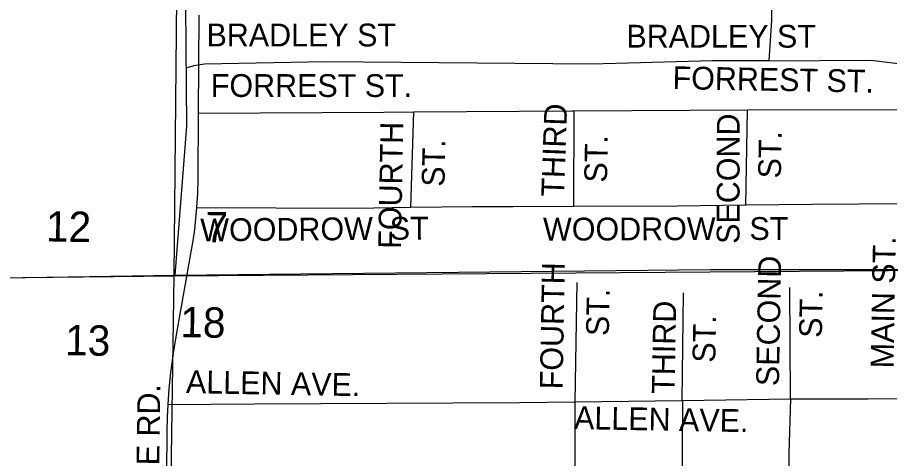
# Model space of a CAD drawing. Extents: x 1670563 to 1761545, y 515755 to 578944.
# Drawn here: x 1693304 to 1696176, y 554016 to 555467 of the extents above; entities that cross this region are included whole.
import ezdxf

# ---------------------------------------------------------------- set-up
doc = ezdxf.new("R2010")
doc.units = 0
for name, color, linetype in [('4_TwnRge', 7, 'Continuous'), ('5_sectionlines', 7, 'Continuous'), ('62_text', 7, 'Continuous'), ('SHP_LINE', 7, 'Continuous'), ('STREETCL', 7, 'Continuous'), ('STRNAMES', 7, 'Continuous')]:
    doc.layers.add(name, color=color, linetype=linetype)

msp = doc.modelspace()

# ---------------------------------------------------------------- linework, layer by layer
at = {"layer": '4_TwnRge'}
msp.add_lwpolyline([(1693900.8, 565154.5), (1693867.8, 559919.3), (1693819.4, 554617.2), (1693735.2, 549363.2), (1693687.1, 544103.2), (1693620.9, 538819.1), (1693684.6, 533590.9), (1693722.5, 528338.7), (1693732, 528106.5), (1693805.9, 522944.4), (1693926.3, 517684.2)], dxfattribs=at)
at = {"layer": '5_sectionlines'}
msp.add_lwpolyline([(1677931.5, 554408.9), (1683244.4, 554513.6), (1688544.9, 554558.4), (1693819.4, 554617.2), (1699113.9, 554656), (1699425.7, 554651.6)], dxfattribs=at)
at = {"layer": 'SHP_LINE'}
for points in [[(1697098, 558347), (1697054, 557608), (1697022, 557587), (1696627, 557594), (1696594, 557575), (1696590, 557300), (1696517, 557279), (1696254, 557293), (1696237, 557277), (1696248, 556926), (1696237, 556908), (1696206, 556910), (1695906, 556919), (1695889, 556908), (1695882, 556617), (1695870, 556605), (1695805, 556586), (1695809, 556554), (1695787, 555488), (1695787, 555457), (1695779, 555324)], [(1694824, 557265), (1694596, 557249), (1694301, 557256), (1694105, 557256), (1693954, 557204), (1693861, 557156), (1693816, 557092), (1693839, 557038), (1693845, 556954), (1693861, 555109), (1693822, 554619)], [(1693822, 554619), (1695587, 554638), (1696581, 554638), (1696972, 554658), (1697226, 554770), (1697421, 554850), (1697588, 554908), (1697710, 554962), (1697838, 555135), (1697864, 555395), (1697865, 555489)], [(1695779, 555324), (1695593, 555324), (1695356, 555318), (1695192, 555314), (1694318, 555321), (1693920, 555314), (1693885, 555308), (1693859, 555300)], [(1695779, 555324), (1696116, 555327), (1696214, 555315), (1696298, 555322), (1696372, 555323), (1696491, 555330), (1696541, 555331), (1696766, 555325), (1696798, 555325), (1697060, 555325)], [(1692558, 554600), (1693822, 554619)]]:
    msp.add_lwpolyline(points, dxfattribs=at)
at = {"layer": 'STREETCL'}
for points in [[(1693900.4, 555152.3), (1693902.2, 555474.2)], [(1695137.9, 555160), (1695708.5, 555162.8)], [(1695702.9, 554850.4), (1695708.5, 555162.8)], [(1695708.5, 555162.8), (1696233.7, 555164.3)], [(1693895.4, 554842.1), (1693898, 554888.6), (1693899.1, 554935.2), (1693900.4, 555152.3)], [(1693900.4, 555152.3), (1694510.7, 555155.7), (1694609.1, 555156.4)], [(1694599.9, 554842.7), (1694609.1, 555156.4)], [(1694609.1, 555156.4), (1695129.8, 555160), (1695137.9, 555160)], [(1695136.5, 554846.3), (1695137.9, 555160)], [(1694599.9, 554842.7), (1694803, 554845.6), (1694936.8, 554845.6), (1695136.5, 554846.3)], [(1695136.5, 554846.3), (1695476.8, 554847.5), (1695702.9, 554850.4)], [(1695702.9, 554850.4), (1695922.8, 554853.1), (1696230.3, 554854.7)], [(1693800.6, 554193.8), (1693803.6, 554245), (1693809.5, 554299.2), (1693819.4, 554370.4), (1693831.1, 554441.3), (1693876.5, 554696.4), (1693882.7, 554732.6), (1693887.9, 554769), (1693892.1, 554805.5), (1693895.4, 554842.1)], [(1693895.4, 554842.1), (1694416.4, 554840.1), (1694599.9, 554842.7)], [(1695146.7, 554594.7), (1695140.1, 554202.8)], [(1695496.1, 554561), (1695492.6, 554207.3)], [(1695847.2, 554578.7), (1695848.9, 554211.8)], [(1693796.5, 553769.1), (1693797, 553792.3), (1693797.2, 553821.6), (1693796.4, 553850.9), (1693797.1, 553965.3), (1693796.1, 554013.4), (1693797.1, 554059), (1693796.9, 554104.3), (1693798.5, 554151.8), (1693800.6, 554193.8)], [(1693800.6, 554193.8), (1694085, 554195.7), (1694957.7, 554200.6), (1695140.1, 554202.8)], [(1695140, 554202.8), (1695140, 553956.9), (1695139.4, 553778.8)], [(1695140.1, 554202.8), (1695492.6, 554207.3)], [(1695492.6, 554207.3), (1695495.5, 554207.3)], [(1695492.6, 553777.8), (1695494.5, 554033), (1695495.5, 554207.3)], [(1695495.5, 554207.3), (1695848.9, 554211.8)], [(1695844.4, 553781.7), (1695845.2, 554032.2), (1695850.7, 554211.8)], [(1695850.7, 554211.8), (1695848.9, 554211.8)], [(1695850.7, 554211.8), (1696105.2, 554211.8), (1696211.2, 554213)]]:
    msp.add_lwpolyline(points, dxfattribs=at)

# ---------------------------------------------------------------- texts
at = {"layer": '62_text'}
for s, p in [('12', (1693397.2, 554730.5)), ('7', (1693922, 554727.8)), ('18', (1693839.8, 554415.5)), ('13', (1693460.3, 554356.2))]:
    msp.add_text(s, height=100, rotation=358.9293, dxfattribs=at).set_placement(p)
at = {"layer": 'STRNAMES'}
for s, rotation, p in [('BRADLEY ST', 359.9696, (1693926.7, 555372.2)), ('BRADLEY ST', 359.9696, (1695309.6, 555368)), ('FORREST ST.', 358.9696, (1695461.2, 555231.6)), ('FORREST ST.', 359.9696, (1693940.9, 555205.8)), ('THIRD', 87.9669, (1695104, 554876.5)), ('SECOND ', 89.9696, (1695682.3, 554722.1)), ('FOURTH', 88.9696, (1694567.3, 554705.4)), ('ST.', 88.9696, (1695818.4, 554937)), ('ST.', 88.9696, (1694710.5, 554909.8)), ('ST.', 88.9696, (1695245.7, 554923.4)), ('WOODROW  ST', 0.4907, (1693906.6, 554730.3)), ('WOODROW    ST', 0.1748, (1695035.2, 554733)), ('MAIN ST.', 88.9696, (1696189.2, 554312.1)), ('SECOND ', 88.9696, (1695811.9, 554253.6)), ('FOURTH ', 88.9696, (1695099.5, 554243.1)), ('ST.', 88.9696, (1695251.6, 554418.4)), ('ST.', 88.9696, (1695953.2, 554412.6)), ('THIRD ', 88.9696, (1695468.2, 554228.3)), ('ST.', 88.9696, (1695602.4, 554330.8)), ('ALLEN AVE.', 358.9696, (1693858.6, 554231.3)), ('NORTH CULBERHOUSE RD.', 89.2406, (1693756.8, 552912.1)), ('ALLEN AVE.', 358.9696, (1695136.8, 554112.9))]:
    msp.add_text(s, height=75, rotation=rotation, dxfattribs=at).set_placement(p)

doc.saveas('drawing.dxf')
